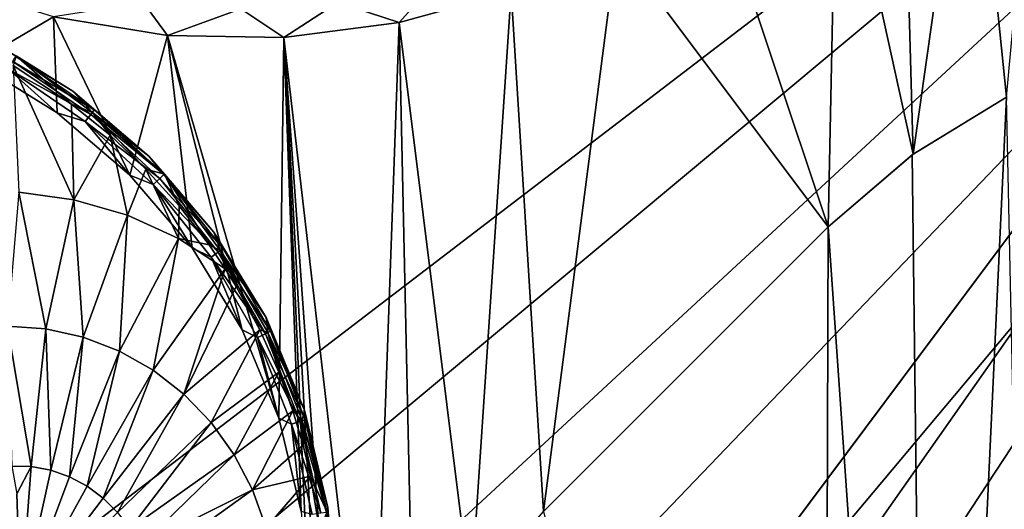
# Model space of a CAD drawing. Header units: metres. Extents: x -205 to 205, y -104 to 104.
# Tile 549 of 656: x -92.61 to -85.28, y 49.77 to 53.42. Entities that reach past the tile are written whole.
import ezdxf

# ---------------------------------------------------------------- set-up
doc = ezdxf.new("R2010")
doc.units = ezdxf.units.M
doc.layers.add('solid_01_2-CONSUMER_EHM_BOX_SW0001', color=7, linetype='CONTINUOUS')

msp = doc.modelspace()

# ---------------------------------------------------------------- linework, layer by layer
at = {"layer": 'solid_01_2-CONSUMER_EHM_BOX_SW0001'}
for points in [[(-200.010849, -74.958488), (-200.010773, 75.041512), (-0.010778, 75.04142)], [(-0.010849, -74.95858), (-200.010849, -74.958488), (-0.010778, 75.04142)], [(-91.959076, 42.820488, 75), (-76.402473, 63.637558, 75), (-185.602478, 63.645401, 75)], [(-92.726151, 42.986298, 75), (-91.959076, 42.820488, 75), (-185.602478, 63.645401, 75)], [(-91.959076, 42.820488, 75), (-91.220596, 42.545918, 75), (-76.402473, 63.637558, 75)], [(-91.220596, 42.545918, 75), (-90.529961, 42.169308, 75), (-76.402473, 63.637558, 75)], [(-90.529961, 42.169308, 75), (-89.900307, 41.698193, 75), (-76.402473, 63.637558, 75)], [(-89.900307, 41.698193, 75), (-89.343697, 41.141418, 75), (-76.402473, 63.637558, 75)], [(-89.343697, 41.141418, 75), (-88.872765, 40.511635, 75), (-76.402473, 63.637558, 75)], [(-88.872765, 40.511635, 75), (-88.496353, 39.820889, 75), (-76.402473, 63.637558, 75)], [(-88.496353, 39.820889, 75), (-88.221992, 39.082336, 75), (-76.402473, 63.637558, 75)], [(-88.221992, 39.082336, 75), (-88.056404, 38.315208, 75), (-76.402473, 63.637558, 75)], [(-88.056404, 38.315208, 75), (-88.001671, 37.540459, 75), (-76.402473, 63.637558, 75)], [(-88.001671, 37.540459, 75), (-76.416145, -63.561199, 75), (-76.402473, 63.637558, 75)], [(-93.403549, 48.638783, 72), (-93.402618, 61.638783, 72), (-76.402618, 61.637558, 72)], [(-92.09169, 48.560181, 72), (-93.403549, 48.638783, 72), (-76.402618, 61.637558, 72)], [(-90.799141, 48.325825, 72), (-92.09169, 48.560181, 72), (-76.402618, 61.637558, 72)], [(-89.54319, 47.938854, 72), (-90.799141, 48.325825, 72), (-76.402618, 61.637558, 72)], [(-88.342354, 47.404858, 72), (-89.54319, 47.938854, 72), (-76.402618, 61.637558, 72)], [(-87.214264, 46.731796, 72), (-88.342354, 47.404858, 72), (-76.402618, 61.637558, 72)], [(-87.214264, 46.731796, 72), (-76.402618, 61.637558, 72), (-86.174004, 45.928665, 72)], [(-76.402618, 61.637558, 72), (-75.4561, 61.573204, 72), (-86.174004, 45.928665, 72)], [(-75.4561, 61.573204, 72), (-74.527603, 61.381626, 72), (-86.174004, 45.928665, 72)], [(-74.527603, 61.381626, 72), (-73.632462, 61.065891, 72), (-86.174004, 45.928665, 72)], [(-73.632462, 61.065891, 72), (-72.789238, 60.632545, 72), (-86.174004, 45.928665, 72)], [(-72.789238, 60.632545, 72), (-72.011803, 60.088829, 72), (-86.174004, 45.928665, 72)], [(-86.174004, 45.928665, 69.5), (-86.174004, 45.928665, 72), (-72.011803, 60.088829, 72)], [(-81.273361, 50.828602, 65.447258), (-86.174004, 45.928665, 69.5), (-72.011803, 60.088829, 72)], [(-86.650719, 44.391434, 63.120499), (-71.694603, 59.345398, 69), (-71.170792, 58.808552, 69)], [(-86.650719, 44.391434, 63.120499), (-81.273361, 50.828602, 65.447258), (-71.694603, 59.345398, 69)], [(-86.650719, 44.391434, 63.120499), (-71.170792, 58.808552, 69), (-80.26696, 49.713688, 65.42598)], [(-85.26165, 52.839157, 13.5), (-85.003609, 55.614082, 13.5), (-85.526527, 55.444736, 13.5)], [(-85.955284, 52.413761, 13.5), (-85.526527, 55.444736, 13.5), (-86.034897, 55.239296, 13.5)], [(-85.955284, 52.413761, 13.5), (-85.26165, 52.839157, 13.5), (-85.526527, 55.444736, 13.5)], [(-85.955284, 52.413761, 13.5), (-86.034897, 55.239296, 13.5), (-86.525543, 54.999458, 13.5)], [(-86.590607, 51.87389, 13.5), (-86.525543, 54.999458, 13.5), (-87.442177, 54.425102, 13.5)], [(-86.590607, 51.87389, 13.5), (-85.955284, 52.413761, 13.5), (-86.525543, 54.999458, 13.5)], [(-86.590607, 51.87389, 13.5), (-87.442177, 54.425102, 13.5), (-88.165535, 53.973095, 13.5)], [(-88.712234, 49.752872, 13.5), (-88.165535, 53.973095, 13.5), (-88.953163, 53.625546, 13.5)], [(-88.712234, 49.752872, 13.5), (-86.590607, 51.87389, 13.5), (-88.165535, 53.973095, 13.5)], [(-92.945244, 53.0956, 13.5), (-92.362793, 53.43713, 13.5), (-93.176498, 53.692848, 13.5)], [(-89.530968, 53.679783, 13.475083), (-90.243538, 53.543011, 13.475053), (-89.787193, 53.393326, 13.5)], [(-89.530968, 53.679783, 13.475083), (-89.787193, 53.393326, 13.5), (-88.953163, 53.625546, 13.5)], [(-89.252296, 49.117683, 13.5), (-88.953163, 53.625546, 13.5), (-89.787193, 53.393326, 13.5)], [(-89.252296, 49.117683, 13.5), (-88.712234, 49.752872, 13.5), (-88.953163, 53.625546, 13.5)], [(-91.691772, 53.541344, 13.47499), (-92.362793, 53.43713, 13.5), (-91.5131, 53.298653, 13.5)], [(-90.967613, 53.496624, 13.475021), (-91.691772, 53.541344, 13.47499), (-91.5131, 53.298653, 13.5)], [(-90.967613, 53.496624, 13.475021), (-91.5131, 53.298653, 13.5), (-90.647491, 53.28347, 13.5)], [(-90.243538, 53.543011, 13.475053), (-90.967613, 53.496624, 13.475021), (-90.647491, 53.28347, 13.5)], [(-90.243538, 53.543011, 13.475053), (-90.647491, 53.28347, 13.5), (-89.787193, 53.393326, 13.5)], [(-92.945244, 53.0956, 13.5), (-92.336449, 52.722549, 13.5), (-92.362793, 53.43713, 13.5)], [(-91.79351, 52.258854, 13.5), (-91.5131, 53.298653, 13.5), (-92.362793, 53.43713, 13.5)], [(-92.336449, 52.722549, 13.5), (-91.79351, 52.258854, 13.5), (-92.362793, 53.43713, 13.5)], [(-89.992142, 47.662708, 13.5), (-89.787193, 53.393326, 13.5), (-90.647491, 53.28347, 13.5)], [(-89.992142, 47.662708, 13.5), (-89.677902, 48.424149, 13.5), (-89.787193, 53.393326, 13.5)], [(-89.677902, 48.424149, 13.5), (-89.252296, 49.117683, 13.5), (-89.787193, 53.393326, 13.5)], [(-91.79351, 52.258854, 13.5), (-91.329796, 51.715931, 13.5), (-91.5131, 53.298653, 13.5)], [(-90.683487, 50.447495, 13.5), (-90.647491, 53.28347, 13.5), (-91.5131, 53.298653, 13.5)], [(-90.956726, 51.107147, 13.5), (-90.683487, 50.447495, 13.5), (-91.5131, 53.298653, 13.5)], [(-91.329796, 51.715931, 13.5), (-90.956726, 51.107147, 13.5), (-91.5131, 53.298653, 13.5)], [(-90.683487, 50.447495, 13.5), (-90.516808, 49.753216, 13.5), (-90.647491, 53.28347, 13.5)], [(-90.185707, 46.862041, 13.5), (-89.992142, 47.662708, 13.5), (-90.647491, 53.28347, 13.5)], [(-90.249268, 46.04076, 13.5), (-90.185707, 46.862041, 13.5), (-90.647491, 53.28347, 13.5)], [(-90.460793, 49.041462, 13.5), (-90.249268, 46.04076, 13.5), (-90.647491, 53.28347, 13.5)], [(-90.516808, 49.753216, 13.5), (-90.460793, 49.041462, 13.5), (-90.647491, 53.28347, 13.5)], [(-92.854347, 53.27375, 13.7), (-92.854347, 53.27375, 17.098219), (-92.218826, 52.884304, 17.098219)], [(-92.640732, 53.146526, 17.160311), (-92.218826, 52.884304, 17.098219), (-92.854347, 53.27375, 17.098219)], [(-92.218826, 52.884304, 13.7), (-92.854347, 53.27375, 13.7), (-92.218826, 52.884304, 17.098219)], [(-92.643402, 53.141899, 13.623464), (-92.854347, 53.27375, 13.7), (-92.218826, 52.884304, 13.7)], [(-92.665108, 53.104305, 13.558523), (-92.643402, 53.141899, 13.623464), (-92.058701, 52.743259, 13.623464)], [(-92.640732, 53.146526, 17.160311), (-92.662956, 53.074509, 17.260666), (-92.227859, 52.787537, 17.260666)], [(-92.058701, 52.743259, 13.623464), (-92.643402, 53.141899, 13.623464), (-92.218826, 52.884304, 13.7)], [(-92.640732, 53.146526, 17.160311), (-92.073296, 52.72496, 17.216368), (-92.218826, 52.884304, 17.098219)], [(-92.073296, 52.72496, 17.216368), (-92.640732, 53.146526, 17.160311), (-92.227859, 52.787537, 17.260666)], [(-92.697594, 53.048035, 13.515164), (-92.336449, 52.722549, 13.5), (-92.945244, 53.0956, 13.5)], [(-92.08577, 52.70932, 13.558523), (-92.697594, 53.048035, 13.515164), (-92.665108, 53.104305, 13.558523)], [(-92.08577, 52.70932, 13.558523), (-92.665108, 53.104305, 13.558523), (-92.058701, 52.743259, 13.623464)], [(-92.210548, 52.074787, 17.615362), (-92.227859, 52.787537, 17.260666), (-92.662956, 53.074509, 17.260666)], [(-92.210548, 52.074787, 17.615362), (-92.662956, 53.074509, 17.260666), (-92.620972, 52.130814, 17.744545)], [(-92.697594, 53.048035, 13.515164), (-92.126282, 52.65852, 13.515164), (-92.336449, 52.722549, 13.5)], [(-92.08577, 52.70932, 13.558523), (-92.126282, 52.65852, 13.515164), (-92.697594, 53.048035, 13.515164)], [(-92.218826, 52.884304, 13.7), (-92.218826, 52.884304, 17.098219), (-91.652046, 52.400234, 17.098219)], [(-92.073296, 52.72496, 17.216368), (-91.652046, 52.400234, 17.098219), (-92.218826, 52.884304, 17.098219)], [(-91.652046, 52.400234, 13.7), (-92.218826, 52.884304, 13.7), (-91.652046, 52.400234, 17.098219)], [(-92.058701, 52.743259, 13.623464), (-92.218826, 52.884304, 13.7), (-91.652046, 52.400234, 13.7)], [(-85.964127, 52.408806, 3.5), (-85.261665, 52.839146, 3.5), (-85.955284, 52.413761, 13.5)], [(-85.822456, 40.854786, 3.5), (-85.261665, 52.839146, 3.5), (-85.964127, 52.408806, 3.5)], [(-85.261665, 52.839146, 3.5), (-85.26165, 52.839157, 13.5), (-85.955284, 52.413761, 13.5)], [(-85.001167, 40.790035, 3.5), (-85.261665, 52.839146, 3.5), (-85.822456, 40.854786, 3.5)], [(-92.073296, 52.72496, 17.216368), (-92.227859, 52.787537, 17.260666), (-91.941269, 52.556545, 17.260666)], [(-92.210548, 52.074787, 17.615362), (-91.941269, 52.556545, 17.260666), (-92.227859, 52.787537, 17.260666)], [(-92.126282, 52.65852, 13.515164), (-91.79351, 52.258854, 13.5), (-92.336449, 52.722549, 13.5)], [(-91.571777, 52.232403, 13.558523), (-92.126282, 52.65852, 13.515164), (-92.08577, 52.70932, 13.558523)], [(-92.08577, 52.70932, 13.558523), (-92.058701, 52.743259, 13.623464), (-91.539955, 52.261929, 13.623464)], [(-91.571777, 52.232403, 13.558523), (-92.08577, 52.70932, 13.558523), (-91.539955, 52.261929, 13.623464)], [(-92.073296, 52.72496, 17.216368), (-91.536034, 52.26556, 17.160311), (-91.652046, 52.400234, 17.098219)], [(-92.073296, 52.72496, 17.216368), (-91.941269, 52.556545, 17.260666), (-91.673775, 52.303692, 17.260666)], [(-91.536034, 52.26556, 17.160311), (-92.073296, 52.72496, 17.216368), (-91.673775, 52.303692, 17.260666)], [(-91.539955, 52.261929, 13.623464), (-92.058701, 52.743259, 13.623464), (-91.652046, 52.400234, 13.7)], [(-92.126282, 52.65852, 13.515164), (-91.619408, 52.18821, 13.515164), (-91.79351, 52.258854, 13.5)], [(-91.571777, 52.232403, 13.558523), (-91.619408, 52.18821, 13.515164), (-92.126282, 52.65852, 13.515164)], [(-91.811623, 51.959133, 17.489803), (-91.941269, 52.556545, 17.260666), (-92.210548, 52.074787, 17.615362)], [(-91.811623, 51.959133, 17.489803), (-91.673775, 52.303692, 17.260666), (-91.941269, 52.556545, 17.260666)], [(-91.652046, 52.400234, 13.7), (-91.652046, 52.400234, 17.098219), (-91.167969, 51.833458, 17.098219)], [(-91.536034, 52.26556, 17.160311), (-91.167969, 51.833458, 17.098219), (-91.652046, 52.400234, 17.098219)], [(-91.167969, 51.833458, 13.7), (-91.652046, 52.400234, 13.7), (-91.167969, 51.833458, 17.098219)], [(-91.539955, 52.261929, 13.623464), (-91.652046, 52.400234, 13.7), (-91.167969, 51.833458, 13.7)], [(-85.964127, 52.408806, 3.5), (-85.955284, 52.413761, 13.5), (-86.590607, 51.87389, 13.5)], [(-85.964127, 52.408806, 3.5), (-86.590607, 51.87389, 13.5), (-86.590607, 51.87389, 3.5)], [(-85.822456, 40.854786, 3.5), (-85.964127, 52.408806, 3.5), (-86.590607, 51.87389, 3.5)], [(-91.432053, 51.786125, 17.370337), (-91.673775, 52.303692, 17.260666), (-91.811623, 51.959133, 17.489803)], [(-91.619408, 52.18821, 13.515164), (-91.329796, 51.715931, 13.5), (-91.79351, 52.258854, 13.5)], [(-91.536034, 52.26556, 17.160311), (-91.673775, 52.303692, 17.260666), (-91.427002, 52.030479, 17.260666)], [(-91.432053, 51.786125, 17.370337), (-91.427002, 52.030479, 17.260666), (-91.673775, 52.303692, 17.260666)], [(-91.571777, 52.232403, 13.558523), (-91.539955, 52.261929, 13.623464), (-91.098732, 51.708656, 13.623464)], [(-91.098732, 51.708656, 13.623464), (-91.539955, 52.261929, 13.623464), (-91.167969, 51.833458, 13.7)], [(-91.536034, 52.26556, 17.160311), (-91.118073, 51.695473, 17.216368), (-91.167969, 51.833458, 17.098219)], [(-91.536034, 52.26556, 17.160311), (-91.427002, 52.030479, 17.260666), (-91.202637, 51.738827, 17.260666)], [(-91.118073, 51.695473, 17.216368), (-91.536034, 52.26556, 17.160311), (-91.202637, 51.738827, 17.260666)], [(-91.134598, 51.684204, 13.558523), (-91.619408, 52.18821, 13.515164), (-91.571777, 52.232403, 13.558523)], [(-91.619408, 52.18821, 13.515164), (-91.188286, 51.647602, 13.515164), (-91.329796, 51.715931, 13.5)], [(-91.134598, 51.684204, 13.558523), (-91.188286, 51.647602, 13.515164), (-91.619408, 52.18821, 13.515164)], [(-91.134598, 51.684204, 13.558523), (-91.571777, 52.232403, 13.558523), (-91.098732, 51.708656, 13.623464)], [(-92.620972, 52.130814, 17.744545), (-92.705635, 51.133163, 18.132406), (-92.420372, 51.113659, 18.042622)], [(-92.210548, 52.074787, 17.615362), (-92.620972, 52.130814, 17.744545), (-92.420372, 51.113659, 18.042622)], [(-92.210548, 52.074787, 17.615362), (-92.420372, 51.113659, 18.042622), (-92.140701, 51.051617, 17.954596)], [(-91.811623, 51.959133, 17.489803), (-92.210548, 52.074787, 17.615362), (-92.140701, 51.051617, 17.954596)], [(-91.432053, 51.786125, 17.370337), (-91.202637, 51.738827, 17.260666), (-91.427002, 52.030479, 17.260666)], [(-91.811623, 51.959133, 17.489803), (-92.140701, 51.051617, 17.954596), (-91.872353, 50.948311, 17.870134)], [(-91.432053, 51.786125, 17.370337), (-91.811623, 51.959133, 17.489803), (-91.872353, 50.948311, 17.870134)], [(-91.167969, 51.833458, 13.7), (-91.167969, 51.833458, 17.098219), (-90.778519, 51.197937, 17.098219)], [(-91.118073, 51.695473, 17.216368), (-90.778519, 51.197937, 17.098219), (-91.167969, 51.833458, 17.098219)], [(-90.778519, 51.197937, 13.7), (-91.167969, 51.833458, 13.7), (-90.778519, 51.197937, 17.098219)], [(-91.098732, 51.708656, 13.623464), (-91.167969, 51.833458, 13.7), (-90.778519, 51.197937, 13.7)], [(-88.712234, 49.752872, 3.5), (-86.590607, 51.87389, 13.5), (-88.712234, 49.752872, 13.5)], [(-88.712234, 49.752872, 3.5), (-86.590607, 51.87389, 3.5), (-86.590607, 51.87389, 13.5)], [(-86.623505, 41.047218, 3.5), (-86.590607, 51.87389, 3.5), (-88.712234, 49.752872, 3.5)], [(-85.822456, 40.854786, 3.5), (-86.590607, 51.87389, 3.5), (-86.623505, 41.047218, 3.5)], [(-91.432053, 51.786125, 17.370337), (-91.872353, 50.948311, 17.870134), (-91.620842, 50.805862, 17.790972)], [(-91.432053, 51.786125, 17.370337), (-91.620842, 50.805862, 17.790972), (-91.082626, 51.560852, 17.260666)], [(-91.432053, 51.786125, 17.370337), (-91.082626, 51.560852, 17.260666), (-91.202637, 51.738827, 17.260666)], [(-91.118073, 51.695473, 17.216368), (-91.202637, 51.738827, 17.260666), (-91.082626, 51.560852, 17.260666)], [(-91.188286, 51.647602, 13.515164), (-90.956726, 51.107147, 13.5), (-91.329796, 51.715931, 13.5)], [(-90.784012, 51.076969, 13.558523), (-91.188286, 51.647602, 13.515164), (-91.134598, 51.684204, 13.558523)], [(-91.134598, 51.684204, 13.558523), (-91.098732, 51.708656, 13.623464), (-90.744904, 51.095806, 13.623464)], [(-90.784012, 51.076969, 13.558523), (-91.134598, 51.684204, 13.558523), (-90.744904, 51.095806, 13.623464)], [(-91.118073, 51.695473, 17.216368), (-90.765991, 51.085651, 17.216368), (-90.778519, 51.197937, 17.098219)], [(-91.118073, 51.695473, 17.216368), (-91.001419, 51.429501, 17.260666), (-90.825974, 51.106674, 17.260666)], [(-90.765991, 51.085651, 17.216368), (-91.118073, 51.695473, 17.216368), (-90.825974, 51.106674, 17.260666)], [(-91.118073, 51.695473, 17.216368), (-91.082626, 51.560852, 17.260666), (-91.001419, 51.429501, 17.260666)], [(-90.744904, 51.095806, 13.623464), (-91.098732, 51.708656, 13.623464), (-90.778519, 51.197937, 13.7)], [(-91.188286, 51.647602, 13.515164), (-90.842552, 51.048779, 13.515164), (-90.956726, 51.107147, 13.5)], [(-90.784012, 51.076969, 13.558523), (-90.842552, 51.048779, 13.515164), (-91.188286, 51.647602, 13.515164)], [(-91.391335, 50.627193, 17.718735), (-91.082626, 51.560852, 17.260666), (-91.620842, 50.805862, 17.790972)], [(-91.391335, 50.627193, 17.718735), (-91.001419, 51.429501, 17.260666), (-91.082626, 51.560852, 17.260666)], [(-91.391335, 50.627193, 17.718735), (-90.825974, 51.106674, 17.260666), (-91.001419, 51.429501, 17.260666)], [(-90.778519, 51.197937, 13.7), (-90.778519, 51.197937, 17.098219), (-90.493279, 50.509315, 17.098219)], [(-90.765991, 51.085651, 17.216368), (-90.493279, 50.509315, 17.098219), (-90.778519, 51.197937, 17.098219)], [(-90.493279, 50.509315, 13.7), (-90.778519, 51.197937, 13.7), (-90.493279, 50.509315, 17.098219)], [(-90.744904, 51.095806, 13.623464), (-90.778519, 51.197937, 13.7), (-90.493279, 50.509315, 13.7)], [(-92.705635, 51.133163, 18.132406), (-92.673882, 50.091408, 18.341488), (-92.528664, 50.088039, 18.295647)], [(-92.420372, 51.113659, 18.042622), (-92.705635, 51.133163, 18.132406), (-92.528664, 50.088039, 18.295647)], [(-92.420372, 51.113659, 18.042622), (-92.528664, 50.088039, 18.295647), (-92.383553, 50.061222, 18.249973)], [(-92.140701, 51.051617, 17.954596), (-92.420372, 51.113659, 18.042622), (-92.383553, 50.061222, 18.249973)], [(-91.18853, 50.415977, 17.654903), (-90.825974, 51.106674, 17.260666), (-91.391335, 50.627193, 17.718735)], [(-91.18853, 50.415977, 17.654903), (-90.684654, 50.791412, 17.260666), (-90.825974, 51.106674, 17.260666)], [(-90.842552, 51.048779, 13.515164), (-90.683487, 50.447495, 13.5), (-90.956726, 51.107147, 13.5)], [(-90.527847, 50.424267, 13.558523), (-90.842552, 51.048779, 13.515164), (-90.784012, 51.076969, 13.558523)], [(-90.765991, 51.085651, 17.216368), (-90.825974, 51.106674, 17.260666), (-90.684654, 50.791412, 17.260666)], [(-90.784012, 51.076969, 13.558523), (-90.744904, 51.095806, 13.623464), (-90.486366, 50.437061, 13.623464)], [(-90.527847, 50.424267, 13.558523), (-90.784012, 51.076969, 13.558523), (-90.486366, 50.437061, 13.623464)], [(-90.765991, 51.085651, 17.216368), (-90.508728, 50.430164, 17.216368), (-90.493279, 50.509315, 17.098219)], [(-90.765991, 51.085651, 17.216368), (-90.684654, 50.791412, 17.260666), (-90.579254, 50.504078, 17.260666)], [(-90.508728, 50.430164, 17.216368), (-90.765991, 51.085651, 17.216368), (-90.579254, 50.504078, 17.260666)], [(-90.486366, 50.437061, 13.623464), (-90.744904, 51.095806, 13.623464), (-90.493279, 50.509315, 13.7)], [(-92.140701, 51.051617, 17.954596), (-92.383553, 50.061222, 18.249973), (-92.243752, 50.012413, 18.205973)], [(-91.872353, 50.948311, 17.870134), (-92.140701, 51.051617, 17.954596), (-92.243752, 50.012413, 18.205973)], [(-90.842552, 51.048779, 13.515164), (-90.589935, 50.405113, 13.515164), (-90.683487, 50.447495, 13.5)], [(-90.527847, 50.424267, 13.558523), (-90.589935, 50.405113, 13.515164), (-90.842552, 51.048779, 13.515164)], [(-91.872353, 50.948311, 17.870134), (-92.243752, 50.012413, 18.205973), (-92.112282, 49.942669, 18.164591)], [(-91.620842, 50.805862, 17.790972), (-91.872353, 50.948311, 17.870134), (-92.112282, 49.942669, 18.164591)], [(-91.620842, 50.805862, 17.790972), (-92.112282, 49.942669, 18.164591), (-91.991966, 49.853489, 18.126722)], [(-91.391335, 50.627193, 17.718735), (-91.620842, 50.805862, 17.790972), (-91.991966, 49.853489, 18.126722)], [(-91.016602, 50.176544, 17.60079), (-90.684654, 50.791412, 17.260666), (-91.18853, 50.415977, 17.654903)], [(-91.016602, 50.176544, 17.60079), (-90.579254, 50.504078, 17.260666), (-90.684654, 50.791412, 17.260666)], [(-87.201866, 44.900948, 63.120499), (-86.174004, 45.928665, 69.5), (-81.273361, 50.828602, 65.447258)], [(-86.650719, 44.391434, 63.120499), (-87.201866, 44.900948, 63.120499), (-81.273361, 50.828602, 65.447258)], [(-91.391335, 50.627193, 17.718735), (-91.991966, 49.853489, 18.126722), (-91.885406, 49.746799, 18.093184)], [(-91.18853, 50.415977, 17.654903), (-91.391335, 50.627193, 17.718735), (-91.885406, 49.746799, 18.093184)], [(-90.879082, 49.913811, 17.557505), (-90.579254, 50.504078, 17.260666), (-91.016602, 50.176544, 17.60079)], [(-90.879082, 49.913811, 17.557505), (-90.502426, 50.246643, 17.260666), (-90.579254, 50.504078, 17.260666)], [(-90.508728, 50.430164, 17.216368), (-90.579254, 50.504078, 17.260666), (-90.502426, 50.246643, 17.260666)], [(-90.508728, 50.430164, 17.216368), (-90.319275, 49.78455, 17.098219), (-90.493279, 50.509315, 17.098219)], [(-90.493279, 50.509315, 13.7), (-90.493279, 50.509315, 17.098219), (-90.319275, 49.78455, 17.098219)], [(-90.319275, 49.78455, 13.7), (-90.493279, 50.509315, 13.7), (-90.319275, 49.78455, 17.098219)], [(-90.486366, 50.437061, 13.623464), (-90.493279, 50.509315, 13.7), (-90.319275, 49.78455, 13.7)], [(-91.18853, 50.415977, 17.654903), (-91.885406, 49.746799, 18.093184), (-91.794899, 49.624897, 18.064697)], [(-91.016602, 50.176544, 17.60079), (-91.18853, 50.415977, 17.654903), (-91.794899, 49.624897, 18.064697)], [(-90.589935, 50.405113, 13.515164), (-90.516808, 49.753216, 13.5), (-90.683487, 50.447495, 13.5)], [(-90.371826, 49.740673, 13.558523), (-90.589935, 50.405113, 13.515164), (-90.527847, 50.424267, 13.558523)], [(-90.527847, 50.424267, 13.558523), (-90.486366, 50.437061, 13.623464), (-90.328896, 49.747143, 13.623464)], [(-90.371826, 49.740673, 13.558523), (-90.527847, 50.424267, 13.558523), (-90.328896, 49.747143, 13.623464)], [(-90.508728, 50.430164, 17.216368), (-90.323616, 49.74794, 17.160311), (-90.319275, 49.78455, 17.098219)], [(-90.508728, 50.430164, 17.216368), (-90.502426, 50.246643, 17.260666), (-90.446983, 50.015846, 17.260666)], [(-90.323616, 49.74794, 17.160311), (-90.508728, 50.430164, 17.216368), (-90.446983, 50.015846, 17.260666)], [(-90.328896, 49.747143, 13.623464), (-90.486366, 50.437061, 13.623464), (-90.319275, 49.78455, 13.7)], [(-90.589935, 50.405113, 13.515164), (-90.436073, 49.730991, 13.515164), (-90.516808, 49.753216, 13.5)], [(-90.371826, 49.740673, 13.558523), (-90.436073, 49.730991, 13.515164), (-90.589935, 50.405113, 13.515164)], [(-90.879082, 49.913811, 17.557505), (-90.446983, 50.015846, 17.260666), (-90.502426, 50.246643, 17.260666)], [(-91.016602, 50.176544, 17.60079), (-91.794899, 49.624897, 18.064697), (-91.722404, 49.490417, 18.04188)], [(-90.879082, 49.913811, 17.557505), (-91.016602, 50.176544, 17.60079), (-91.722404, 49.490417, 18.04188)], [(-92.528664, 50.088039, 18.295647), (-92.673882, 50.091408, 18.341488), (-92.636185, 49.886192, 18.35541)], [(-92.528664, 50.088039, 18.295647), (-92.636185, 49.886192, 18.35541), (-92.608978, 49.041462, 18.393747)], [(-92.383553, 50.061222, 18.249973), (-92.528664, 50.088039, 18.295647), (-92.608978, 49.041462, 18.393747)], [(-92.243752, 50.012413, 18.205973), (-92.383553, 50.061222, 18.249973), (-92.608978, 49.041462, 18.393747)], [(-92.112282, 49.942669, 18.164591), (-92.243752, 50.012413, 18.205973), (-92.608978, 49.041462, 18.393747)], [(-90.778778, 49.633171, 17.525936), (-90.446983, 50.015846, 17.260666), (-90.879082, 49.913811, 17.557505)], [(-90.778778, 49.633171, 17.525936), (-90.380379, 49.622021, 17.260666), (-90.446983, 50.015846, 17.260666)], [(-90.323616, 49.74794, 17.160311), (-90.446983, 50.015846, 17.260666), (-90.380379, 49.622021, 17.260666)], [(-91.991966, 49.853489, 18.126722), (-92.112282, 49.942669, 18.164591), (-92.608978, 49.041462, 18.393747)], [(-90.879082, 49.913811, 17.557505), (-91.722404, 49.490417, 18.04188), (-91.669472, 49.346256, 18.025219)], [(-90.778778, 49.633171, 17.525936), (-90.879082, 49.913811, 17.557505), (-91.669472, 49.346256, 18.025219)], [(-92.633171, 49.755791, 18.367846), (-92.608978, 49.041462, 18.393747), (-92.636185, 49.886192, 18.35541)], [(-91.885406, 49.746799, 18.093184), (-91.991966, 49.853489, 18.126722), (-92.608978, 49.041462, 18.393747)], [(-90.328896, 49.747143, 13.623464), (-90.319275, 49.78455, 13.7), (-90.260788, 49.041462, 13.7)], [(-90.323616, 49.74794, 17.160311), (-90.260788, 49.041462, 17.098219), (-90.319275, 49.78455, 17.098219)], [(-90.319275, 49.78455, 13.7), (-90.319275, 49.78455, 17.098219), (-90.260788, 49.041462, 17.098219)], [(-90.260788, 49.041462, 13.7), (-90.319275, 49.78455, 13.7), (-90.260788, 49.041462, 17.098219)]]:
    msp.add_3dface(points, dxfattribs=at)

doc.saveas('drawing.dxf')
